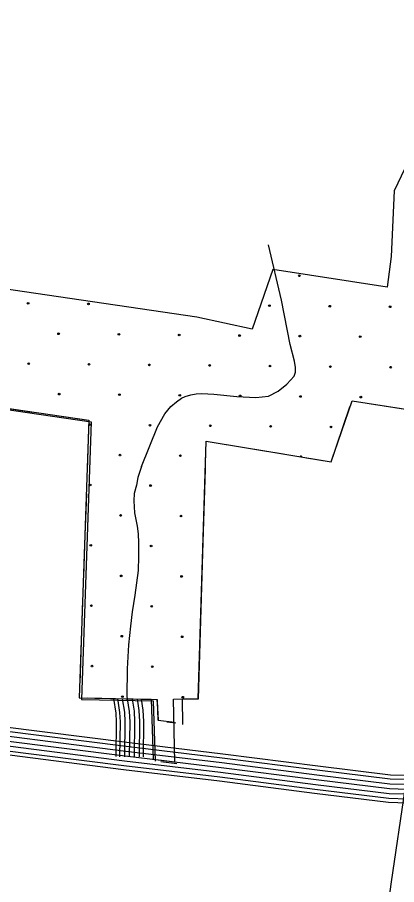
# Model space of a CAD drawing. Extents: x 1551132 to 1791609, y 378168 to 563823.
# Drawn here: x 1650778 to 1653196, y 452379 to 457904 of the extents above; entities that cross this region are included whole.
import ezdxf

# ---------------------------------------------------------------- set-up
doc = ezdxf.new("R2010")
doc.units = 0
for name, color, linetype in [('DESIGN - EROSION CONTROL - Devices', 7, 'Continuous'), ('DESIGN - SCRATCH - User 1', 7, 'Continuous'), ('DESIGN - TRAFFIC CONTROL PERMANENT - Pavement Marking Text', 7, 'Continuous'), ('SURVEY - CONTROL with Text', 7, 'Continuous'), ('SURVEY - DRAINAGE - Area Shapes', 7, 'Continuous'), ('SURVEY - TRANSPORTATION - Roads', 7, 'Continuous'), ('SURVEY - VEGETATION - Features with Text', 7, 'Continuous')]:
    doc.layers.add(name, color=color, linetype=linetype)

msp = doc.modelspace()

# ---------------------------------------------------------------- linework, layer by layer
at = {"layer": 'DESIGN - EROSION CONTROL - Devices'}
for centre in [(1652575.407, 456257.848), (1652575.407, 456257.848), (1650846.785, 456082.373), (1650846.785, 456082.373), (1651231.338, 456078.639), (1651231.338, 456078.639), (1652384.997, 456067.439), (1652384.997, 456067.439), (1652769.55, 456063.705), (1652769.55, 456063.705), (1653154.103, 456059.972), (1653154.103, 456059.972), (1651040.929, 455888.23), (1651040.929, 455888.23), (1651425.482, 455884.496), (1651425.482, 455884.496), (1651810.034, 455880.763), (1651810.034, 455880.763), (1652194.587, 455877.029), (1652194.587, 455877.029), (1652579.14, 455873.296), (1652579.14, 455873.296), (1652963.693, 455869.562), (1652963.693, 455869.562), (1650850.519, 455697.82), (1650850.519, 455697.82), (1651235.072, 455694.086), (1651235.072, 455694.086), (1651619.625, 455690.353), (1651619.625, 455690.353), (1652004.178, 455686.619), (1652004.178, 455686.619), (1652388.731, 455682.886), (1652388.731, 455682.886), (1652773.284, 455679.152), (1652773.284, 455679.152), (1653157.837, 455675.419), (1653157.837, 455675.419), (1651044.662, 455503.677), (1651044.662, 455503.677), (1651429.215, 455499.943), (1651429.215, 455499.943), (1651813.768, 455496.21), (1651813.768, 455496.21), (1652198.321, 455492.476), (1652198.321, 455492.476), (1652582.874, 455488.743), (1652582.874, 455488.743), (1652967.427, 455485.009), (1652967.427, 455485.009), (1651238.805, 455309.533), (1651238.805, 455309.533), (1651623.358, 455305.8), (1651623.358, 455305.8), (1652007.911, 455302.066), (1652007.911, 455302.066), (1652392.464, 455298.333), (1652392.464, 455298.333), (1652777.017, 455294.599), (1652777.017, 455294.599), (1651432.949, 455115.39), (1651432.949, 455115.39), (1651817.502, 455111.657), (1651817.502, 455111.657), (1651242.539, 454924.98), (1651242.539, 454924.98), (1651627.092, 454921.247), (1651627.092, 454921.247), (1651436.682, 454730.837), (1651436.682, 454730.837), (1651821.235, 454727.104), (1651821.235, 454727.104), (1651246.272, 454540.428), (1651246.272, 454540.428), (1651630.825, 454536.694), (1651630.825, 454536.694), (1651440.416, 454346.284), (1651440.416, 454346.284), (1651824.969, 454342.551), (1651824.969, 454342.551), (1651250.006, 454155.875), (1651250.006, 454155.875), (1651634.559, 454152.141), (1651634.559, 454152.141), (1651444.149, 453961.731), (1651444.149, 453961.731), (1651828.702, 453957.998), (1651828.702, 453957.998), (1651253.739, 453771.322), (1651253.739, 453771.322), (1651638.292, 453767.588), (1651638.292, 453767.588), (1651447.883, 453577.178), (1651447.883, 453577.178), (1651832.436, 453573.445), (1651832.436, 453573.445)]:
    msp.add_circle(centre, 5.28, dxfattribs=at)
msp.add_arc((1652586.607, 455104.19), 5.28, 357.620323, 163.585699, dxfattribs=at)
at = {"layer": 'DESIGN - SCRATCH - User 1'}
for points in [[(1655588.312, 457771.062), (1653918.493, 458348.527), (1653180.818, 456799.236), (1653159.91, 456381.175)], [(1653159.91, 456381.175), (1653136.119, 456184.336), (1652406.119, 456297.606), (1652275.23, 455916.596), (1651922.88, 455993.939)], [(1651922.88, 455993.939), (1649795.347, 456306.188)], [(1649275.467, 455624.436), (1651234.23, 455336.955), (1651172.747, 453569.417), (1651668.393, 453558.959), (1651674.168, 453426.147)], [(1651833.923, 453399.771), (1651831.873, 453562.926), (1651932.896, 453563.042), (1651982.362, 455204.843), (1652778.477, 455073.09), (1652911.457, 455460.201), (1653787.603, 455324.248), (1653793.611, 455373.957), (1654159.003, 455206.52)], [(1651730, 453416.838), (1651787.391, 453410.63)]]:
    msp.add_lwpolyline(points, dxfattribs=at)
at = {"layer": 'DESIGN - TRAFFIC CONTROL PERMANENT - Pavement Marking Text'}
for points in [[(1649275.467, 455624.436), (1651234.23, 455336.955), (1651172.747, 453569.417), (1651630.361, 453560.067), (1651643.36, 453175.599)], [(1649275.467, 455624.436), (1651234.23, 455336.955), (1651172.747, 453569.417), (1651630.361, 453560.067), (1651643.36, 453175.599)], [(1649275.467, 455624.436), (1651234.23, 455336.955), (1651172.747, 453569.417), (1651630.361, 453560.067), (1651643.36, 453175.599)], [(1649275.467, 455624.436), (1651234.23, 455336.955), (1651172.747, 453569.417), (1651630.361, 453560.067), (1651643.36, 453175.599)], [(1649275.467, 455624.436), (1651234.23, 455336.955), (1651172.747, 453569.417), (1651630.361, 453560.067), (1651643.36, 453175.599)], [(1649289.159, 455614.178), (1651247.921, 455326.696), (1651186.438, 453559.158), (1651644.052, 453549.808), (1651657.052, 453165.34)], [(1651773.733, 453560.467), (1651930.779, 453562.576), (1651982.362, 455204.843), (1652778.477, 455073.09), (1652911.457, 455460.201), (1653787.603, 455324.248), (1653793.611, 455373.957), (1654422.046, 455088.383)], [(1651773.733, 453560.467), (1651930.779, 453562.576), (1651982.362, 455204.843), (1652778.477, 455073.09), (1652911.457, 455460.201), (1653787.603, 455324.248), (1653793.611, 455373.957), (1654422.046, 455088.383)], [(1651773.733, 453560.467), (1651930.779, 453562.576), (1651982.362, 455204.843), (1652778.477, 455073.09), (1652911.457, 455460.201), (1653787.603, 455324.248), (1653793.611, 455373.957), (1654422.046, 455088.383)], [(1651773.733, 453560.467), (1651930.779, 453562.576), (1651982.362, 455204.843), (1652778.477, 455073.09), (1652911.457, 455460.201), (1653787.603, 455324.248), (1653793.611, 455373.957), (1654422.046, 455088.383)], [(1651773.733, 453560.467), (1651930.779, 453562.576), (1651982.362, 455204.843), (1652778.477, 455073.09), (1652911.457, 455460.201), (1653787.603, 455324.248), (1653793.611, 455373.957), (1654422.046, 455088.383)], [(1651773.733, 453560.467), (1651930.779, 453562.576), (1651982.362, 455204.843), (1652778.477, 455073.09), (1652911.457, 455460.201), (1653787.603, 455324.248), (1653793.611, 455373.957), (1654422.046, 455088.383)], [(1651781.866, 453159.24), (1651773.733, 453560.467)], [(1651781.866, 453159.24), (1651773.733, 453560.467)], [(1651781.866, 453159.24), (1651773.733, 453560.467)], [(1651781.866, 453159.24), (1651773.733, 453560.467)], [(1651781.866, 453159.24), (1651773.733, 453560.467)], [(1651781.866, 453159.24), (1651773.733, 453560.467)], [(1651781.866, 453159.24), (1651679.743, 453171.299)], [(1651781.866, 453159.24), (1651679.743, 453171.299)], [(1651781.866, 453159.24), (1651679.743, 453171.299)], [(1651781.866, 453159.24), (1651679.743, 453171.299)], [(1651781.866, 453159.24), (1651679.743, 453171.299)], [(1651795.557, 453148.981), (1651693.434, 453161.04)]]:
    msp.add_lwpolyline(points, dxfattribs=at)
at = {"layer": 'SURVEY - CONTROL with Text'}
for points in [[(1656119.75, 458245.875), (1655878.897, 457872.298), (1655676.293, 457487.763), (1655440.832, 457007.276), (1655186.854, 456512.088), (1654945.501, 456031.85), (1654735.848, 455606.105), (1654605.842, 455281.805), (1654463.229, 454969.922), (1654270, 454505.476), (1654056.329, 454014.547), (1653899.666, 453633.77), (1653735.47, 453241.518), (1653669.63, 453109.915), (1653604.256, 453040.038), (1653517.875, 452988.553), (1653447.501, 452945.219), (1653348.129, 452906.234), (1653262.731, 452899.292), (1653143.908, 452902.276), (1652671.695, 452960.085), (1652066.234, 453038.312), (1651454.598, 453110.589), (1650659.809, 453212.299)], [(1656098.967, 458259.259), (1655857.539, 457884.782), (1655654.26, 457498.964), (1655418.741, 457018.359), (1655164.813, 456523.28), (1654923.368, 456042.859), (1654713.256, 455616.181), (1654583.118, 455291.547), (1654440.579, 454979.814), (1654247.258, 454515.152), (1654033.571, 454024.189), (1653876.842, 453643.245), (1653712.995, 453251.835), (1653649.13, 453124.182), (1653588.59, 453059.48), (1653505.067, 453009.695), (1653436.418, 452967.419), (1653342.495, 452930.577), (1653262.039, 452924.035), (1653145.717, 452926.951), (1652674.778, 452984.611), (1652069.267, 453062.838), (1651457.615, 453135.123), (1650663.184, 453236.783)], [(1656072.909, 458276.051), (1655830.748, 457900.433), (1655626.619, 457513.014), (1655391.025, 457032.251), (1655137.172, 456537.313), (1654895.619, 456056.667), (1654684.924, 455628.814), (1654554.618, 455303.772), (1654412.163, 454992.223), (1654218.734, 454527.294), (1654005.022, 454036.272), (1653848.209, 453655.129), (1653684.804, 453264.769), (1653623.422, 453142.082), (1653568.957, 453083.864), (1653489.009, 453036.204), (1653422.527, 452995.27), (1653335.429, 452961.111), (1653261.164, 452955.069), (1653148, 452957.91), (1652678.653, 453015.37), (1652073.067, 453093.605), (1651461.406, 453165.89), (1650667.408, 453267.501)], [(1655750.375, 457947.4), (1655543.713, 457555.165), (1655307.893, 457073.944), (1655054.249, 456579.414), (1654812.354, 456098.093), (1654599.926, 455666.715), (1654469.12, 455340.432), (1654326.915, 455029.432), (1654133.161, 454563.72), (1653919.374, 454072.523), (1653762.311, 453690.78), (1653600.231, 453303.57), (1653546.299, 453195.767), (1653510.042, 453157.016), (1653440.818, 453115.748), (1653380.836, 453078.822), (1653314.23, 453052.696), (1653258.556, 453048.171), (1653154.833, 453050.771), (1652690.261, 453107.647), (1652084.483, 453185.908), (1651472.765, 453258.192), (1650680.1, 453359.636)], [(1655728.15, 457960.384), (1655520.788, 457566.815), (1655284.902, 457085.469), (1655031.316, 456591.056), (1654789.33, 456109.552), (1654576.418, 455677.199), (1654445.479, 455350.565), (1654303.349, 455039.724), (1654109.495, 454573.786), (1653895.691, 454082.549), (1653738.562, 453700.639), (1653576.849, 453314.303), (1653524.966, 453210.609), (1653493.742, 453177.241), (1653427.494, 453137.749), (1653369.312, 453101.923), (1653308.371, 453078.022), (1653257.839, 453073.914), (1653156.717, 453076.447), (1652693.469, 453133.165), (1652087.642, 453211.433), (1651475.906, 453283.718), (1650683.608, 453385.112)], [(1655803.957, 457916.091), (1655598.987, 457527.064), (1655363.317, 457046.152), (1655109.531, 456551.347), (1654867.861, 456070.476), (1654656.591, 455641.448), (1654526.119, 455315.989), (1654383.747, 455004.623), (1654190.21, 454539.436), (1653976.473, 454048.356), (1653819.576, 453667.013), (1653656.613, 453277.702), (1653597.715, 453159.974), (1653549.316, 453108.248), (1653472.942, 453062.722), (1653408.627, 453023.121), (1653328.362, 452991.636), (1653260.297, 452986.103), (1653150.275, 452988.861), (1652682.519, 453046.129), (1652076.875, 453124.373), (1651465.19, 453196.657), (1650671.642, 453298.21)], [(1655803.957, 457916.091), (1655598.987, 457527.064), (1655363.317, 457046.152), (1655109.531, 456551.347), (1654867.861, 456070.476), (1654656.591, 455641.448), (1654526.119, 455315.989), (1654383.747, 455004.623), (1654190.21, 454539.436), (1653976.473, 454048.356), (1653819.576, 453667.013), (1653656.613, 453277.702), (1653597.715, 453159.974), (1653549.316, 453108.248), (1653472.942, 453062.722), (1653408.627, 453023.121), (1653328.362, 452991.636), (1653260.297, 452986.103), (1653150.275, 452988.861), (1652682.519, 453046.129), (1652076.875, 453124.373), (1651465.19, 453196.657), (1650671.642, 453298.21)], [(1655777.166, 457931.75), (1655571.354, 457541.115), (1655335.609, 457060.052), (1655081.89, 456565.381), (1654840.104, 456084.285), (1654628.258, 455654.082), (1654497.62, 455328.206), (1654355.331, 455017.023), (1654161.685, 454551.578), (1653947.924, 454060.44), (1653790.944, 453678.896), (1653628.422, 453290.636), (1653572.007, 453177.866), (1653529.675, 453132.632), (1653456.876, 453089.239), (1653394.728, 453050.971), (1653321.296, 453022.162), (1653259.431, 453017.137), (1653152.55, 453019.812), (1652686.386, 453076.888), (1652080.684, 453155.14), (1651468.973, 453227.425), (1650675.875, 453328.919)]]:
    msp.add_lwpolyline(points, dxfattribs=at)
at = {"layer": 'SURVEY - DRAINAGE - Area Shapes'}
for points in [[(1651568.538, 455042.672), (1651671.919, 455295.612), (1651718.768, 455377.331), (1651757.284, 455425.057), (1651791.608, 455454.792), (1651823.874, 455478.534), (1651848.04, 455488.767), (1651883.364, 455499.159), (1651918.697, 455505.401), (1651954.304, 455507.351), (1652030.344, 455502.618), (1652176.374, 455489.193), (1652298.446, 455482.009), (1652378.628, 455491.268), (1652441.001, 455522.735), (1652495.508, 455568.312), (1652542.116, 455617.68), (1652551.982, 455644.714), (1652550.599, 455674.006), (1652544.982, 455714.14), (1652517.991, 455820.618), (1652462.668, 456101.717), (1652380.02, 456455.235)], [(1651568.538, 455042.672), (1651545.864, 454972.804), (1651537.397, 454924.819), (1651522.873, 454870.885), (1651520.431, 454824.85), (1651525.681, 454748.698), (1651542.83, 454662.421), (1651548.355, 454614.311), (1651549.788, 454556.218), (1651550.938, 454470.091), (1651548.063, 454380.005), (1651526.547, 454224.001), (1651509.514, 454118.032), (1651498.623, 454026.012), (1651487.448, 453905.959), (1651477.965, 453753.855), (1651476.24, 453577.634), (1651478.665, 453562.15)]]:
    msp.add_lwpolyline(points, dxfattribs=at)
at = {"layer": 'SURVEY - TRANSPORTATION - Roads'}
for points in [[(1651390.492, 453564.734), (1651404.933, 453472.365), (1651407.924, 453415.53), (1651405.133, 453194.599)], [(1651415.608, 453564.05), (1651429.549, 453474.931), (1651432.649, 453416.022), (1651429.849, 453194.291)], [(1651447.165, 453562.942), (1651460.423, 453478.148), (1651463.657, 453416.638), (1651460.84, 453193.899)], [(1651478.665, 453562.15), (1651491.298, 453481.365), (1651494.664, 453417.255), (1651491.839, 453193.507)], [(1651478.665, 453562.15), (1651491.298, 453481.365), (1651494.664, 453417.255), (1651491.839, 453193.507)], [(1651510.105, 453561.734), (1651522.172, 453484.582), (1651525.672, 453417.872), (1651522.838, 453193.116)], [(1651541.463, 453561.85), (1651553.046, 453487.798), (1651556.679, 453418.488), (1651553.829, 453192.724)], [(1651567.596, 453561.2), (1651578.654, 453490.465), (1651582.404, 453419.005), (1651579.545, 453192.399)], [(1653248.356, 452986.403), (1653161.924, 452397.988), (1653080.193, 451807.997)]]:
    msp.add_lwpolyline(points, dxfattribs=at)
at = {"layer": 'SURVEY - VEGETATION - Features with Text'}
for points in [[(1650617.061, 455427.532), (1650878.263, 455389.198)], [(1652812.567, 455172.343), (1652898.341, 455422.025)], [(1653019.796, 455443.392), (1653280.665, 455402.908)], [(1651026.668, 455367.422), (1651234.23, 455336.955), (1651232.346, 455282.778)], [(1651232.346, 455282.778), (1651223.171, 455018.93)], [(1651981.42, 455174.759), (1651982.362, 455204.843), (1652213.115, 455166.651)], [(1652213.115, 455166.651), (1652473.567, 455123.55)], [(1652621.555, 455099.058), (1652778.477, 455073.09), (1652812.567, 455172.343)], [(1651968.42, 454760.949), (1651976.704, 455024.83)], [(1651217.955, 454869.018), (1651208.771, 454605.169)], [(1651960.129, 454497.075), (1651968.42, 454760.949)], [(1651208.771, 454605.169), (1651199.597, 454341.321)], [(1651947.137, 454083.264), (1651955.42, 454347.146)], [(1651194.38, 454191.408), (1651185.205, 453927.56)], [(1651938.846, 453819.391), (1651947.137, 454083.264)], [(1651185.205, 453927.56), (1651176.03, 453663.711)], [(1651829.923, 453561.226), (1651930.779, 453562.576), (1651934.137, 453669.462)], [(1651228.379, 453568.284), (1651492.323, 453562.884)], [(1651491.239, 453562.742), (1651668.102, 453559.134), (1651674.452, 453472.181)], [(1651833.131, 453402.946), (1651829.923, 453561.226)], [(1651674.427, 453469.981), (1651675.968, 453424.455)], [(1651780.316, 453412.138), (1651675.968, 453424.455)]]:
    msp.add_lwpolyline(points, dxfattribs=at)

doc.saveas('drawing.dxf')
